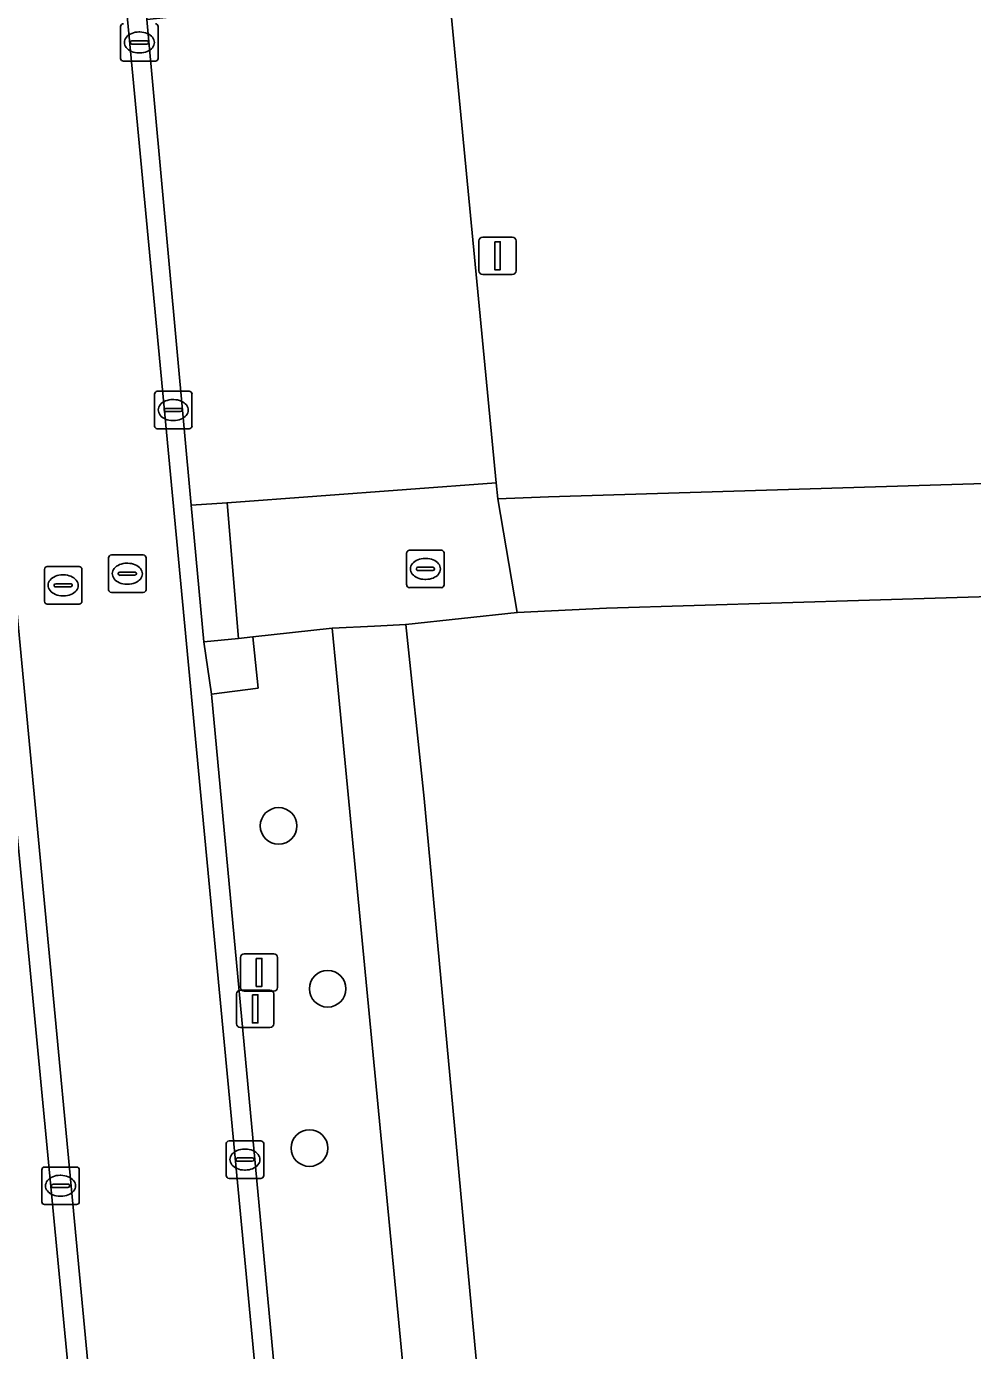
# Model space of a CAD drawing. Extents: x 162661 to 163484, y 380247 to 381230.
# Drawn here: x 163123.31 to 163148.58, y 380501.86 to 380537.2 of the extents above; entities that cross this region are included whole.
import ezdxf

# ---------------------------------------------------------------- set-up
doc = ezdxf.new("R2010")
doc.units = 0
for name, color, linetype in [('IMGEO_Berm_halfverhard', 7, 'Continuous'), ('IMGEO_Boom', 7, 'Continuous'), ('IMGEO_Erf', 7, 'Continuous'), ('IMGEO_Groenvoorziening', 7, 'Continuous'), ('IMGEO_Kolk', 7, 'Continuous'), ('IMGEO_Lichtmast', 7, 'Continuous'), ('IMGEO_Parkeervlak_open', 7, 'Continuous'), ('IMGEO_Rijbaan_lokaal_gesloten', 7, 'Continuous'), ('IMGEO_Rijbaan_lokaal_open', 7, 'Continuous'), ('IMGEO_Rioolput', 7, 'Continuous'), ('IMGEO_Verkeersbordpaal', 7, 'Continuous'), ('IMGEO_Voetpad_open', 7, 'Continuous')]:
    doc.layers.add(name, color=color, linetype=linetype)

msp = doc.modelspace()

# ---------------------------------------------------------------- linework, layer by layer
at = {"layer": 'IMGEO_Berm_halfverhard'}
msp.add_lwpolyline([(163129.356, 380520.907), (163128.977, 380520.869), (163128.05, 380520.776), (163128.255, 380519.377), (163129.501, 380519.545)], close=True, dxfattribs=at)
at = {"layer": 'IMGEO_Boom'}
for centre in [(163130.047, 380515.864), (163131.358, 380511.516), (163130.872, 380507.263)]:
    msp.add_circle(centre, 0.489, dxfattribs=at)
at = {"layer": 'IMGEO_Erf'}
msp.add_lwpolyline([(163142.407, 380477.326), (163196.645, 380486), (163201.591, 380486.796), (163200.478, 380500), (163198.307, 380523.165), (163192.664, 380523.313), (163138.808, 380521.68), (163136.421, 380521.56), (163133.445, 380521.243), (163133.933, 380516.599), (163135.473, 380500), (163137.5, 380478.639), (163137.704, 380476.825)], close=True, dxfattribs=at)
at = {"layer": 'IMGEO_Groenvoorziening'}
msp.add_lwpolyline([(163185.378, 380546.945), (163135.031, 380538.842), (163134.549, 380538.724), (163134.593, 380538.187), (163135.86, 380525.026), (163135.904, 380524.592), (163137.254, 380524.65), (163166.956, 380525.555), (163187.406, 380526.179)], dxfattribs=at)
for points in [[(163133.51, 380500), (163131.595, 380519.953), (163131.482, 380521.141), (163129.356, 380520.907), (163129.501, 380519.545), (163128.255, 380519.377), (163132.145, 380477.643), (163132.269, 380476.314), (163133.192, 380476.412), (163133.533, 380476.433), (163135.725, 380476.637), (163135.598, 380478.58)], [(163122.745, 380518.996), (163122.656, 380520.415), (163121.723, 380520.322), (163121.438, 380520.3), (163118.465, 380520.066), (163119.164, 380514.397), (163120.613, 380500), (163122.379, 380480.485), (163122.809, 380474.619), (163125.63, 380474.905), (163126.02, 380474.933), (163126.963, 380475.043), (163126.812, 380476.425)]]:
    msp.add_lwpolyline(points, close=True, dxfattribs=at)
at = {"layer": 'IMGEO_Kolk'}
for p, q in [((163125.828, 380536.352), (163125.828, 380537.204)), ((163126.316, 380537.058), (163126.341, 380537.058)), ((163126.829, 380537.204), (163126.829, 380536.352)), ((163126.087, 380536.772), (163126.087, 380536.784)), ((163126.525, 380536.735), (163126.127, 380536.735)), ((163126.13, 380536.821), (163126.528, 380536.821)), ((163126.571, 380536.784), (163126.571, 380536.772)), ((163126.755, 380536.278), (163125.903, 380536.278)), ((163126.339, 380536.498), (163126.314, 380536.498)), ((163126.808, 380527.465), (163127.66, 380527.465)), ((163126.733, 380526.539), (163126.733, 380527.391)), ((163127.221, 380527.245), (163127.246, 380527.245)), ((163127.734, 380527.391), (163127.734, 380526.539)), ((163126.992, 380526.959), (163126.992, 380526.971)), ((163127.43, 380526.922), (163127.032, 380526.922)), ((163127.035, 380527.008), (163127.433, 380527.008)), ((163127.476, 380526.971), (163127.476, 380526.959)), ((163127.66, 380526.465), (163126.808, 380526.465)), ((163127.244, 380526.685), (163127.219, 380526.685)), ((163128.648, 380506.53), (163128.648, 380507.382)), ((163128.723, 380507.456), (163129.575, 380507.456)), ((163129.649, 380507.382), (163129.649, 380506.53)), ((163128.907, 380506.95), (163128.907, 380506.962)), ((163129.345, 380506.913), (163128.947, 380506.913)), ((163128.95, 380506.999), (163129.348, 380506.999)), ((163129.136, 380507.236), (163129.161, 380507.236)), ((163129.391, 380506.962), (163129.391, 380506.95)), ((163123.721, 380505.831), (163123.721, 380506.683)), ((163123.796, 380506.757), (163124.648, 380506.757)), ((163124.722, 380506.683), (163124.722, 380505.831)), ((163129.159, 380506.676), (163129.134, 380506.676)), ((163123.98, 380506.251), (163123.98, 380506.263)), ((163124.418, 380506.214), (163124.02, 380506.214)), ((163124.023, 380506.3), (163124.421, 380506.3)), ((163124.209, 380506.537), (163124.234, 380506.537)), ((163124.464, 380506.263), (163124.464, 380506.251)), ((163129.575, 380506.456), (163128.723, 380506.456)), ((163124.232, 380505.977), (163124.207, 380505.977)), ((163124.648, 380505.757), (163123.796, 380505.757))]:
    msp.add_line(p, q, dxfattribs=at)
for points in [[(163125.828, 380536.352), (163125.828, 380537.204)], [(163126.829, 380537.204), (163126.829, 380536.352)], [(163126.755, 380536.278), (163125.903, 380536.278)], [(163126.808, 380527.465), (163127.66, 380527.465)], [(163126.733, 380526.539), (163126.733, 380527.391)], [(163127.734, 380527.391), (163127.734, 380526.539)], [(163127.66, 380526.465), (163126.808, 380526.465)], [(163128.648, 380506.53), (163128.648, 380507.382)], [(163128.723, 380507.456), (163129.575, 380507.456)], [(163129.649, 380507.382), (163129.649, 380506.53)], [(163123.721, 380505.831), (163123.721, 380506.683)], [(163123.796, 380506.757), (163124.648, 380506.757)], [(163124.722, 380506.683), (163124.722, 380505.831)], [(163129.575, 380506.456), (163128.723, 380506.456)], [(163124.648, 380505.757), (163123.796, 380505.757)]]:
    msp.add_lwpolyline(points, dxfattribs=at)
for centre, radius, start, end in [((163125.905, 380537.202), 0.0765, 91.552, 178.448), ((163125.905, 380537.202), 0.0765, 91.552, 178.448), ((163126.753, 380537.202), 0.0765, 1.552, 88.448), ((163126.753, 380537.202), 0.0765, 1.552, 88.448), ((163126.127, 380536.781), 0.0403, 85.8775, 175.7526), ((163126.124, 380536.771), 0.0366, 178.938, 274.7102), ((163126.528, 380536.778), 0.043, 264.8664, 352.4533), ((163126.532, 380536.783), 0.0386, 1.7309, 96.639), ((163125.905, 380536.354), 0.0765, 181.552, 268.448), ((163125.905, 380536.354), 0.0765, 181.552, 268.448), ((163126.753, 380536.354), 0.0765, 271.552, 358.448), ((163126.753, 380536.354), 0.0765, 271.552, 358.448), ((163126.81, 380527.389), 0.0765, 91.552, 178.448), ((163126.81, 380527.389), 0.0765, 91.552, 178.448), ((163127.658, 380527.389), 0.0765, 1.552, 88.448), ((163127.658, 380527.389), 0.0765, 1.552, 88.448), ((163127.032, 380526.968), 0.0403, 85.8775, 175.7526), ((163127.029, 380526.958), 0.0366, 178.938, 274.7102), ((163127.433, 380526.965), 0.043, 264.8664, 352.4533), ((163127.437, 380526.97), 0.0386, 1.7309, 96.639), ((163126.81, 380526.541), 0.0765, 181.552, 268.448), ((163126.81, 380526.541), 0.0765, 181.552, 268.448), ((163127.658, 380526.541), 0.0765, 271.552, 358.448), ((163127.658, 380526.541), 0.0765, 271.552, 358.448), ((163128.725, 380507.38), 0.0765, 91.552, 178.448), ((163128.725, 380507.38), 0.0765, 91.552, 178.448), ((163129.573, 380507.38), 0.0765, 1.552, 88.448), ((163129.573, 380507.38), 0.0765, 1.552, 88.448), ((163128.947, 380506.959), 0.0403, 85.8775, 175.7526), ((163128.944, 380506.949), 0.0366, 178.938, 274.7102), ((163129.348, 380506.956), 0.043, 264.8664, 352.4533), ((163129.352, 380506.961), 0.0386, 1.7309, 96.639), ((163123.798, 380506.681), 0.0765, 91.552, 178.448), ((163123.798, 380506.681), 0.0765, 91.552, 178.448), ((163124.646, 380506.681), 0.0765, 1.552, 88.448), ((163124.646, 380506.681), 0.0765, 1.552, 88.448), ((163124.02, 380506.26), 0.0403, 85.8775, 175.7526), ((163124.017, 380506.25), 0.0366, 178.938, 274.7102), ((163124.421, 380506.257), 0.043, 264.8664, 352.4533), ((163124.425, 380506.262), 0.0386, 1.7309, 96.639), ((163128.725, 380506.532), 0.0765, 181.552, 268.448), ((163128.725, 380506.532), 0.0765, 181.552, 268.448), ((163129.573, 380506.532), 0.0765, 271.552, 358.448), ((163129.573, 380506.532), 0.0765, 271.552, 358.448), ((163123.798, 380505.833), 0.0765, 181.552, 268.448), ((163123.798, 380505.833), 0.0765, 181.552, 268.448), ((163124.646, 380505.833), 0.0765, 271.552, 358.448), ((163124.646, 380505.833), 0.0765, 271.552, 358.448)]:
    msp.add_arc(centre, radius, start, end, dxfattribs=at)
for centre, major_axis, ratio, start_param, end_param in [((163126.315, 380536.778), (-0.387, 0.002), 0.722429, 4.712389, 7.853982), ((163126.34, 380536.778), (-0.39, 0.002), 0.717154, 1.570796, 4.712389), ((163127.22, 380526.965), (-0.387, 0.002), 0.722429, 4.712389, 7.853982), ((163127.245, 380526.965), (-0.39, 0.002), 0.717154, 1.570796, 4.712389), ((163129.135, 380506.956), (-0.387, 0.002), 0.722429, 4.712389, 7.853982), ((163129.16, 380506.956), (-0.39, 0.002), 0.717154, 1.570796, 4.712389), ((163124.208, 380506.257), (-0.387, 0.002), 0.722429, 4.712389, 7.853982), ((163124.233, 380506.257), (-0.39, 0.002), 0.717154, 1.570796, 4.712389)]:
    msp.add_ellipse(centre, major_axis=major_axis, ratio=ratio, start_param=start_param, end_param=end_param, dxfattribs=at)
at = {"layer": 'IMGEO_Lichtmast'}
for p, q in [((163135.4, 380530.683), (163135.4, 380531.483)), ((163135.4, 380531.483), (163135.4, 380530.683)), ((163135.5, 380531.583), (163136.29, 380531.583)), ((163136.29, 380531.583), (163135.5, 380531.583)), ((163136.39, 380531.483), (163136.39, 380530.683)), ((163136.39, 380530.683), (163136.39, 380531.483)), ((163136.29, 380530.583), (163135.5, 380530.583)), ((163135.5, 380530.583), (163136.29, 380530.583)), ((163129.03, 380511.552), (163129.03, 380512.352)), ((163129.03, 380512.352), (163129.03, 380511.552)), ((163129.13, 380512.452), (163129.92, 380512.452)), ((163129.92, 380512.452), (163129.13, 380512.452)), ((163130.02, 380512.352), (163130.02, 380511.552)), ((163130.02, 380511.552), (163130.02, 380512.352)), ((163129.92, 380511.452), (163129.13, 380511.452)), ((163129.13, 380511.452), (163129.92, 380511.452))]:
    msp.add_line(p, q, dxfattribs=at)
for points in [[(163135.82, 380531.458), (163135.97, 380531.458), (163135.97, 380530.708), (163135.82, 380530.708), (163135.82, 380531.458)], [(163129.45, 380512.327), (163129.6, 380512.327), (163129.6, 380511.577), (163129.45, 380511.577), (163129.45, 380512.327)]]:
    msp.add_lwpolyline(points, dxfattribs=at)
for centre, start, end in [((163135.5, 380531.483), 90, 180), ((163135.5, 380531.483), 90, 180), ((163136.29, 380531.483), 0, 90), ((163136.29, 380531.483), 360, 90), ((163135.5, 380530.683), 180, 270), ((163135.5, 380530.683), 180, 270), ((163136.29, 380530.683), 270, 0), ((163136.29, 380530.683), 270, 0), ((163129.13, 380512.352), 90, 180), ((163129.13, 380512.352), 90, 180), ((163129.92, 380512.352), 0, 90), ((163129.92, 380512.352), 360, 90), ((163129.13, 380511.552), 180, 270), ((163129.13, 380511.552), 180, 270), ((163129.92, 380511.552), 270, 0), ((163129.92, 380511.552), 270, 0)]:
    msp.add_arc(centre, 0.1, start, end, dxfattribs=at)
at = {"layer": 'IMGEO_Parkeervlak_open'}
msp.add_lwpolyline([(163128.67, 380524.489), (163135.86, 380525.026), (163134.593, 380538.187), (163127.471, 380537.484), (163126.527, 380537.391), (163127.711, 380524.427)], close=True, dxfattribs=at)
at = {"layer": 'IMGEO_Rijbaan_lokaal_gesloten'}
for points in [[(163115.266, 380631.188), (163112.623, 380630.934), (163115.178, 380604.321), (163119.159, 380562.859), (163123.634, 380515.495), (163127.457, 380475.027), (163128.535, 380462.939), (163130.094, 380442.435), (163131.714, 380441.004)], [(163134.009, 380429.495), (163135.387, 380431.171), (163134.334, 380445.392), (163131.43, 380480.159), (163128.125, 380515.07), (163123.524, 380563.677)]]:
    msp.add_lwpolyline(points, dxfattribs=at)
at = {"layer": 'IMGEO_Rijbaan_lokaal_open'}
for points in [[(163117.274, 380629.188), (163123.524, 380563.677), (163128.125, 380515.07), (163131.43, 380480.159), (163134.334, 380445.392), (163135.387, 380431.171)], [(163135.779, 380432.484), (163134.109, 380454.512), (163133.966, 380455.91), (163133.761, 380459.516), (163132.577, 380472.694), (163132.269, 380476.314), (163132.145, 380477.643), (163128.255, 380519.377), (163128.05, 380520.776), (163127.711, 380524.427), (163126.527, 380537.391), (163126.18, 380540.991), (163126.056, 380542.381), (163121.91, 380585.617), (163121.722, 380587.592), (163118.555, 380620.891), (163118.209, 380624.528), (163117.881, 380627.983)], [(163119.159, 380562.859), (163115.178, 380604.321), (163114.616, 380604.267), (163114.948, 380600.812), (163116.125, 380588.535), (163116.457, 380585.073), (163116.594, 380583.646), (163118.648, 380562.791), (163120.693, 380541.2), (163120.812, 380539.9), (163121.174, 380536.166), (163122.304, 380524.006), (163122.656, 380520.415), (163122.745, 380518.996), (163126.812, 380476.425), (163126.963, 380475.043), (163127.303, 380471.425), (163128.296, 380459.266), (163128.599, 380455.668), (163128.717, 380454.219), (163129.483, 380443.709)], [(163130.094, 380442.435), (163128.535, 380462.939), (163127.457, 380475.027), (163123.634, 380515.495), (163119.159, 380562.859)]]:
    msp.add_lwpolyline(points, dxfattribs=at)
at = {"layer": 'IMGEO_Rioolput'}
for p, q in [((163133.543, 380523.224), (163134.395, 380523.224)), ((163125.506, 380522.17), (163125.506, 380523.022)), ((163125.581, 380523.096), (163126.433, 380523.096)), ((163125.994, 380522.876), (163126.019, 380522.876)), ((163126.507, 380523.022), (163126.507, 380522.17)), ((163133.468, 380522.298), (163133.468, 380523.15)), ((163133.956, 380523.004), (163133.981, 380523.004)), ((163134.469, 380523.15), (163134.469, 380522.298)), ((163123.792, 380521.859), (163123.792, 380522.711)), ((163123.867, 380522.785), (163124.719, 380522.785)), ((163124.28, 380522.565), (163124.305, 380522.565)), ((163124.793, 380522.711), (163124.793, 380521.859)), ((163125.765, 380522.59), (163125.765, 380522.602)), ((163126.203, 380522.553), (163125.805, 380522.553)), ((163125.808, 380522.639), (163126.206, 380522.639)), ((163126.249, 380522.602), (163126.249, 380522.59)), ((163133.727, 380522.718), (163133.727, 380522.73)), ((163134.165, 380522.681), (163133.767, 380522.681)), ((163133.77, 380522.767), (163134.168, 380522.767)), ((163134.211, 380522.73), (163134.211, 380522.718)), ((163124.051, 380522.279), (163124.051, 380522.291)), ((163124.489, 380522.242), (163124.091, 380522.242)), ((163124.094, 380522.328), (163124.492, 380522.328)), ((163124.535, 380522.291), (163124.535, 380522.279)), ((163126.017, 380522.316), (163125.992, 380522.316)), ((163134.395, 380522.224), (163133.543, 380522.224)), ((163133.979, 380522.444), (163133.954, 380522.444)), ((163124.719, 380521.785), (163123.867, 380521.785)), ((163124.303, 380522.005), (163124.278, 380522.005)), ((163126.433, 380522.096), (163125.581, 380522.096))]:
    msp.add_line(p, q, dxfattribs=at)
for points in [[(163133.543, 380523.224), (163134.395, 380523.224)], [(163125.506, 380522.17), (163125.506, 380523.022)], [(163125.581, 380523.096), (163126.433, 380523.096)], [(163126.507, 380523.022), (163126.507, 380522.17)], [(163133.468, 380522.298), (163133.468, 380523.15)], [(163134.469, 380523.15), (163134.469, 380522.298)], [(163123.792, 380521.859), (163123.792, 380522.711)], [(163123.867, 380522.785), (163124.719, 380522.785)], [(163124.793, 380522.711), (163124.793, 380521.859)], [(163134.395, 380522.224), (163133.543, 380522.224)], [(163124.719, 380521.785), (163123.867, 380521.785)], [(163126.433, 380522.096), (163125.581, 380522.096)]]:
    msp.add_lwpolyline(points, dxfattribs=at)
for centre, radius, start, end in [((163133.545, 380523.148), 0.0765, 91.552, 178.448), ((163133.545, 380523.148), 0.0765, 91.552, 178.448), ((163134.393, 380523.148), 0.0765, 1.552, 88.448), ((163134.393, 380523.148), 0.0765, 1.552, 88.448), ((163125.583, 380523.02), 0.0765, 91.552, 178.448), ((163125.583, 380523.02), 0.0765, 91.552, 178.448), ((163126.431, 380523.02), 0.0765, 1.552, 88.448), ((163126.431, 380523.02), 0.0765, 1.552, 88.448), ((163123.869, 380522.709), 0.0765, 91.552, 178.448), ((163123.869, 380522.709), 0.0765, 91.552, 178.448), ((163124.717, 380522.709), 0.0765, 1.552, 88.448), ((163124.717, 380522.709), 0.0765, 1.552, 88.448), ((163125.805, 380522.599), 0.0403, 85.8775, 175.7526), ((163125.802, 380522.589), 0.0366, 178.938, 274.7102), ((163126.206, 380522.596), 0.043, 264.8664, 352.4533), ((163126.21, 380522.601), 0.0386, 1.7309, 96.639), ((163133.767, 380522.727), 0.0403, 85.8775, 175.7526), ((163133.764, 380522.717), 0.0366, 178.938, 274.7102), ((163134.168, 380522.724), 0.043, 264.8664, 352.4533), ((163134.172, 380522.729), 0.0386, 1.7309, 96.639), ((163124.091, 380522.288), 0.0403, 85.8775, 175.7526), ((163124.088, 380522.278), 0.0366, 178.938, 274.7102), ((163124.492, 380522.285), 0.043, 264.8664, 352.4533), ((163124.496, 380522.29), 0.0386, 1.7309, 96.639), ((163125.583, 380522.172), 0.0765, 181.552, 268.448), ((163125.583, 380522.172), 0.0765, 181.552, 268.448), ((163126.431, 380522.172), 0.0765, 271.552, 358.448), ((163126.431, 380522.172), 0.0765, 271.552, 358.448), ((163133.545, 380522.3), 0.0765, 181.552, 268.448), ((163133.545, 380522.3), 0.0765, 181.552, 268.448), ((163134.393, 380522.3), 0.0765, 271.552, 358.448), ((163134.393, 380522.3), 0.0765, 271.552, 358.448), ((163123.869, 380521.861), 0.0765, 181.552, 268.448), ((163123.869, 380521.861), 0.0765, 181.552, 268.448), ((163124.717, 380521.861), 0.0765, 271.552, 358.448), ((163124.717, 380521.861), 0.0765, 271.552, 358.448)]:
    msp.add_arc(centre, radius, start, end, dxfattribs=at)
for centre, major_axis, ratio, start_param, end_param in [((163125.993, 380522.596), (-0.387, 0.002), 0.722429, 4.712389, 7.853982), ((163126.018, 380522.596), (-0.39, 0.002), 0.717154, 1.570796, 4.712389), ((163133.955, 380522.724), (-0.387, 0.002), 0.722429, 4.712389, 7.853982), ((163133.98, 380522.724), (-0.39, 0.002), 0.717154, 1.570796, 4.712389), ((163124.279, 380522.285), (-0.387, 0.002), 0.722429, 4.712389, 7.853982), ((163124.304, 380522.285), (-0.39, 0.002), 0.717154, 1.570796, 4.712389)]:
    msp.add_ellipse(centre, major_axis=major_axis, ratio=ratio, start_param=start_param, end_param=end_param, dxfattribs=at)
at = {"layer": 'IMGEO_Verkeersbordpaal'}
for p, q in [((163128.926, 380510.582), (163128.926, 380511.382)), ((163128.926, 380511.382), (163128.926, 380510.582)), ((163129.026, 380511.482), (163129.816, 380511.482)), ((163129.816, 380511.482), (163129.026, 380511.482)), ((163129.916, 380511.382), (163129.916, 380510.582)), ((163129.916, 380510.582), (163129.916, 380511.382)), ((163129.816, 380510.482), (163129.026, 380510.482)), ((163129.026, 380510.482), (163129.816, 380510.482))]:
    msp.add_line(p, q, dxfattribs=at)
msp.add_lwpolyline([(163129.346, 380511.357), (163129.496, 380511.357), (163129.496, 380510.607), (163129.346, 380510.607), (163129.346, 380511.357)], dxfattribs=at)
for centre, start, end in [((163129.026, 380511.382), 90, 180), ((163129.026, 380511.382), 90, 180), ((163129.816, 380511.382), 0, 90), ((163129.816, 380511.382), 360, 90), ((163129.026, 380510.582), 180, 270), ((163129.026, 380510.582), 180, 270), ((163129.816, 380510.582), 270, 0), ((163129.816, 380510.582), 270, 0)]:
    msp.add_arc(centre, 0.1, start, end, dxfattribs=at)
at = {"layer": 'IMGEO_Voetpad_open'}
msp.add_lwpolyline([(163187.406, 380526.179), (163166.956, 380525.555), (163137.254, 380524.65), (163135.904, 380524.592), (163136.421, 380521.56), (163138.808, 380521.68), (163192.664, 380523.313), (163190.212, 380548.608)], dxfattribs=at)
for points in [[(163135.904, 380524.592), (163135.86, 380525.026), (163128.67, 380524.489), (163128.977, 380520.869), (163129.356, 380520.907), (163131.482, 380521.141), (163132.609, 380521.2), (163133.445, 380521.243), (163136.421, 380521.56)], [(163128.977, 380520.869), (163128.67, 380524.489), (163127.711, 380524.427), (163128.05, 380520.776)], [(163133.933, 380516.599), (163133.445, 380521.243), (163132.609, 380521.2), (163131.482, 380521.141), (163131.595, 380519.953), (163133.51, 380500), (163135.598, 380478.58), (163135.725, 380476.637), (163137.704, 380476.825), (163137.5, 380478.639), (163135.473, 380500)]]:
    msp.add_lwpolyline(points, close=True, dxfattribs=at)

doc.saveas('drawing.dxf')
